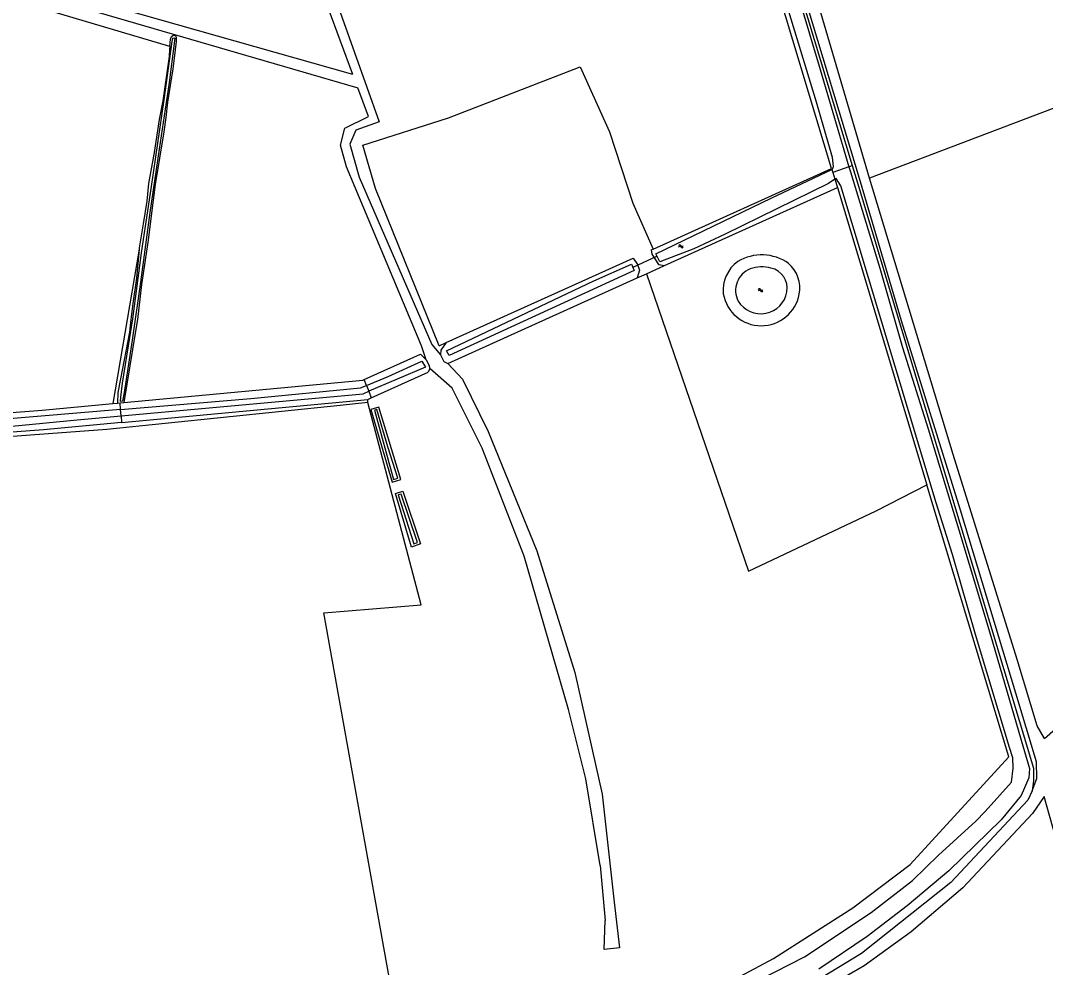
# Model space of a CAD drawing. Extents: x 134297 to 137000, y 403500 to 406000.
# Drawn here: x 135669.7 to 135992.6, y 403861.7 to 404160 of the extents above; entities that cross this region are included whole.
import ezdxf

# ---------------------------------------------------------------- set-up
doc = ezdxf.new("R2010")
doc.units = 0
for name, color, linetype in [('gg-knt-bronhoudergrens', 7, 'Continuous'), ('gg-knt-onverhard', 7, 'Continuous'), ('gg-kntw-bovenkant insteek waterloop', 7, 'Continuous'), ('gg-kntw-waterlijn', 7, 'Continuous'), ('gg-kwrk-duiker nz buis', 7, 'Continuous'), ('gt-grn-groengrens', 7, 'Continuous'), ('gt-grn-vlakafsluiter', 7, 'Continuous'), ('gt-symb-watersymbool', 7, 'Continuous')]:
    doc.layers.add(name, color=color, linetype=linetype)

# ---------------------------------------------------------------- blocks, each defined once
blk = doc.blocks.new('gt0-WA')
at = {"layer": 'gt-symb-watersymbool'}
for centre, start, end in [((-0.32, 0.02), 28.0725, 151.9275), ((0.43, 0.42), 208.0725, 331.9275), ((-0.32, -0.43), 28.0725, 151.9275), ((0.43, -0.03), 208.0725, 331.9275)]:
    blk.add_arc(centre, 0.425, start, end, dxfattribs=at)

msp = doc.modelspace()

# ---------------------------------------------------------------- linework, layer by layer
at = {"layer": 'gg-knt-bronhoudergrens'}
msp.add_line((135707.1, 404088.01), (135698.82, 404039.38), dxfattribs=at)
for points in [[(135716.77, 404151.88), (135628.13, 404178.22), (135538.9, 404204.96)], [(135801.59, 404057.57), (135781.55, 404107.12), (135777.58, 404120.75), (135804.57, 404129.35), (135845.98, 404145.49), (135855.24, 404124.98), (135862.65, 404102.49), (135869.04, 404088.03)], [(135866.89, 404080.27), (135899.06, 403986.55), (135939.32, 404005.59), (135955.26, 404013.78)], [(135779.16, 404039.7), (135770.41, 404038.79), (135696.9, 404031.22), (135627.52, 404026), (135624.49, 404026.22), (135622.27, 404025.33), (135618.07, 404026.6)], [(135688.7, 403796.15), (135696.3, 403804.45), (135790.56, 403832.24), (135765.23, 403973.45), (135795.91, 403975.9), (135779.16, 404039.7)]]:
    msp.add_lwpolyline(points, dxfattribs=at)
at = {"layer": 'gg-knt-onverhard'}
msp.add_line((135852.28, 403893.76), (135853.89, 403876.48), dxfattribs=at)
for points in [[(135934.3, 404109.26), (135915.84, 404170.54), (135875.88, 404303.19)], [(135937.23, 404110.38), (135901.24, 404232.63), (135881.51, 404295.78), (135878.77, 404304.55)], [(135774.43, 404143.01), (135762.73, 404174.66), (135722.25, 404291.15)], [(135724.39, 404292.09), (135782.7, 404128.13), (135775.36, 404125.52), (135773.51, 404121.05), (135776.43, 404110.7), (135799.25, 404057.97), (135802, 404054.68)], [(135774.43, 404143.01), (135694.68, 404165.6), (135541.03, 404209.12), (135541.25, 404205.62), (135632.54, 404180.6), (135775.98, 404138.82)], [(135992.34, 403933.8), (136026.33, 403963.71), (136082.98, 404013.55), (136148.58, 404073.96), (136176.66, 404099.82), (136234.38, 404149.17), (136287.06, 404076.9)], [(135797.51, 404053.16), (135796.09, 404057.51), (135783.29, 404087.94), (135772.38, 404113.89), (135770.53, 404120.79), (135771.91, 404126.13), (135779.31, 404129.81), (135775.98, 404138.82)], [(135992.34, 403933.8), (135990.01, 403937.79), (135983.7, 403958.69), (135963.55, 404023.33), (135937.23, 404110.38)], [(135988.43, 403917.29), (135989.87, 403921.21), (135989.82, 403926.43), (135983.27, 403948.08), (135965.85, 404005.75), (135947.26, 404065.4), (135934.3, 404109.26)], [(135804.29, 404052), (135809.01, 404047.07), (135817.09, 404030.54), (135832.38, 403992.91)], [(135852.28, 403893.76), (135847.77, 403921.12), (135842.32, 403942.93), (135828.37, 403991.24), (135815.16, 404025.26), (135805.67, 404044.25), (135798.64, 404050.4)], [(135832.38, 403992.91), (135844.33, 403954.57), (135852.94, 403916.27), (135856.76, 403882.3), (135858.38, 403867.84), (135853.61, 403867.31), (135853.89, 403876.48)], [(135992.23, 403915.59), (135988.56, 403910.2), (135966.59, 403886.81), (135950.34, 403872.93), (135935.47, 403862.18), (135903.12, 403843.49), (135865.84, 403825.37), (135859.76, 403821.75), (135854.25, 403816.76), (135850.35, 403810.96), (135827.86, 403769.99), (135832.79, 403770.4), (135861.41, 403763.66), (135872.86, 403763.06), (135902.79, 403758.44), (136035.13, 403735.31), (136042.18, 403737.51), (135992.23, 403915.59)]]:
    msp.add_lwpolyline(points, dxfattribs=at)
at = {"layer": 'gg-kntw-bovenkant insteek waterloop'}
for p, q in [((135874.96, 404302.76), (135931.72, 404114.35)), ((135869.04, 404088.03), (135925.25, 404113.42)), ((135931.72, 404114.35), (135933.36, 404108.9)), ((135872.62, 404082.86), (135927.05, 404107.44)), ((135927.05, 404107.44), (135955.26, 404013.78)), ((135868.44, 404087.76), (135869.04, 404088.03)), ((135803.79, 404058.56), (135862.76, 404085.19)), ((135804.29, 404052), (135863.96, 404078.95)), ((135778.03, 404046.93), (135795.69, 404054.91)), ((135795.69, 404054.91), (135797.51, 404053.16)), ((135780.22, 404041.12), (135798.19, 404049.24)), ((135798.64, 404050.4), (135798.19, 404049.24)), ((135698.82, 404039.38), (135700.3, 404039.51)), ((135701.56, 404033.41), (135779.18, 404040.66)), ((135779.18, 404040.66), (135780.22, 404041.12)), ((135988.43, 403917.29), (135987.08, 403914.44))]:
    msp.add_line(p, q, dxfattribs=at)
for points in [[(135925.25, 404113.42), (135866.93, 404307.01), (135870.6, 404308.73)], [(135716.77, 404151.88), (135717.01, 404154.11), (135717.29, 404154.95), (135717.7, 404155.35), (135718.14, 404155.44), (135718.58, 404155.17), (135718.76, 404154.79), (135718.79, 404153.44), (135718.11, 404148.13), (135717.67, 404144.76), (135716.03, 404134.27), (135715.51, 404129.49), (135714.89, 404124.97), (135712.15, 404108.34), (135710.73, 404097.61), (135709.9, 404090.87), (135707.85, 404076.83), (135706.62, 404065.84), (135705.93, 404062.18), (135702.29, 404039.7)], [(135716.77, 404151.88), (135716.68, 404150.97), (135716.51, 404148.72), (135714.52, 404134.77), (135713.38, 404128.88), (135711.83, 404118.48), (135710.07, 404108.73), (135709.48, 404103.11), (135708.31, 404095.97), (135707.14, 404088.42), (135707.1, 404088.01)], [(135933.36, 404108.9), (135988.9, 403924.51), (135988.9, 403920.47), (135988.43, 403917.29)], [(135707.1, 404088.01), (135706.29, 404078.89), (135705.11, 404070.88), (135704.52, 404065.79), (135704.09, 404061.87), (135701.23, 404047.18), (135700.41, 404042.8), (135700.3, 404039.51)], [(135868.44, 404087.76), (135868.62, 404086.47), (135870.71, 404083.16), (135872.62, 404082.86)], [(135862.76, 404085.19), (135864.14, 404083.19), (135864.71, 404081.36), (135863.96, 404078.95)], [(135803.79, 404058.56), (135802.1, 404056.17), (135802, 404054.68)], [(135802, 404054.68), (135803.08, 404052.59), (135804.29, 404052)], [(135797.51, 404053.16), (135798.4, 404051.57), (135798.64, 404050.4)], [(135702.29, 404039.7), (135777.57, 404046.72), (135778.03, 404046.93)], [(135625.83, 404033.4), (135676.49, 404037.29), (135698.82, 404039.38)], [(135780.09, 404037.44), (135786.77, 404014.56), (135789.56, 404015.38), (135782.64, 404038.21), (135780.09, 404037.44)], [(135701.56, 404033.41), (135677.01, 404031.12), (135626.36, 404027.24)], [(135821.65, 403768.71), (135814.25, 403772.87), (135826.96, 403798.32), (135840.84, 403823.07), (135851.01, 403833.71), (135869.28, 403844.35), (135906.97, 403864.48), (135931.94, 403880.44), (135949.97, 403894.09), (135981.1, 403928), (135955.26, 404013.78)], [(135792.86, 403994.15), (135787.84, 404011.02), (135790.16, 404011.71), (135795.77, 403995.11), (135792.86, 403994.15)], [(135987.08, 403914.44), (135962.83, 403888.46), (135934.71, 403866.1), (135904.65, 403847.82), (135881.3, 403835.33), (135861.18, 403826.31), (135852.63, 403819.37), (135846.62, 403811.27), (135821.65, 403768.71)]]:
    msp.add_lwpolyline(points, dxfattribs=at)
for centre, radius, start, end in [((135902.31, 404075), 11.26, 126.1441, 185.5105), ((135903.25, 404071.4), 14.78, 55.1599, 120.8297), ((135902.31, 404075), 7.31, 111.5505, 207.2123), ((135903.26, 404071.42), 10.99, 74.7561, 109.284), ((135904.84, 404075.72), 6.44, 349.8811, 78.2673), ((135904.84, 404075.72), 10.39, 349.5493, 48.7367), ((135903.09, 404076.04), 12.17, 190.0466, 349.5707), ((135902.94, 404076.01), 8.36, 211.4149, 350.1935)]:
    msp.add_arc(centre, radius, start, end, dxfattribs=at)
at = {"layer": 'gg-kntw-waterlijn'}
msp.add_line((135701.26, 404037.5), (135626.03, 404031.17), dxfattribs=at)
for points in [[(135925.34, 404113.11), (135925.5, 404113.18), (135925.86, 404114.08), (135925.5, 404116.89), (135920.45, 404134.36), (135907.52, 404176.72), (135897.57, 404210.1), (135885.16, 404249.98), (135875.9, 404280.09), (135870.05, 404301.02)], [(135874.14, 404302.47), (135884.77, 404267.45), (135890.41, 404247.77), (135898.01, 404223.48), (135905.14, 404199.84), (135921.64, 404144.65), (135930.69, 404113.93)], [(135701.9, 404045.75), (135705.08, 404066.07), (135707.84, 404086.85), (135710.99, 404107.72), (135715, 404135.05), (135717.52, 404153.44), (135717.66, 404154.46), (135718, 404154.63), (135718.32, 404154.49), (135716.5, 404140.52), (135713.35, 404119.52), (135710.49, 404099.54), (135707.48, 404077.57), (135704.91, 404059.29), (135702.38, 404042.79), (135701.86, 404040.15), (135701.24, 404040.05), (135701.32, 404041.32), (135701.9, 404045.75)], [(135926.27, 404110), (135924.29, 404108.65), (135891.72, 404092.75), (135881.8, 404088.08), (135871.1, 404084.01), (135869.91, 404086.52), (135906.17, 404104.09), (135925.34, 404113.11)], [(135930.69, 404113.93), (135931.15, 404112.37), (135940.49, 404081.99), (135947.57, 404057.05), (135955.65, 404031.42), (135965.29, 403999.61), (135975.37, 403966.06), (135985.45, 403931.48), (135987.58, 403924.34), (135987.4, 403921.44), (135984.98, 403915.83), (135978.63, 403908.17), (135962.17, 403892.15), (135949.09, 403881.12), (135936.45, 403871.43), (135921.25, 403861.16)], [(135879.72, 403846.11), (135916.73, 403864.98), (135937.7, 403879.04), (135950.68, 403889.12), (135958.87, 403897.03), (135970.71, 403907.82), (135973.59, 403910.84), (135981.91, 403920.07), (135982.48, 403924.49), (135982.36, 403927.75), (135981.34, 403931.02), (135970.59, 403966.59), (135963.29, 403991.78), (135958.2, 404008.09), (135928.11, 404107.92), (135926.64, 404110.25), (135926.27, 404110)], [(135803.9, 404055.98), (135850.36, 404078.01), (135862.18, 404083.27), (135863.07, 404081.27), (135804.8, 404054.46), (135803.9, 404055.98)], [(135778.73, 404045.06), (135785.58, 404047.87), (135796.2, 404052.74), (135797.3, 404050.77), (135779.43, 404043.21)], [(135701.26, 404037.5), (135742.27, 404040.95), (135776.85, 404044.29), (135778.73, 404045.06)], [(135701.41, 404035.52), (135777.63, 404042.45), (135779.43, 404043.21)], [(135626.27, 404028.32), (135627.35, 404028.6), (135646.34, 404030.2), (135687.58, 404034.27), (135701.41, 404035.52)], [(135781.2, 404037.25), (135787.27, 404015.47), (135788.56, 404015.83), (135785.46, 404025.75), (135781.99, 404037.48), (135781.2, 404037.25)], [(135788.74, 404010.55), (135793.63, 403995.19), (135794.83, 403995.57), (135789.67, 404010.8), (135788.74, 404010.55)]]:
    msp.add_lwpolyline(points, dxfattribs=at)
at = {"layer": 'gg-kwrk-duiker nz buis'}
msp.add_line((135862.99, 404082.44), (135870.23, 404085.74), dxfattribs=at)
at = {"layer": 'gt-grn-groengrens'}
msp.add_line((135779.16, 404039.7), (135779.18, 404040.66), dxfattribs=at)
at = {"layer": 'gt-grn-vlakafsluiter'}
for p, q in [((136094.35, 404170.18), (135937.23, 404110.38)), ((135925.25, 404113.42), (135925.34, 404113.11)), ((135925.34, 404113.11), (135925.62, 404112.17)), ((135930.69, 404113.93), (135925.62, 404112.17)), ((135930.69, 404113.93), (135931.72, 404114.35)), ((135925.62, 404112.17), (135926.27, 404110)), ((135926.27, 404110), (135927.05, 404107.44)), ((135866.89, 404080.27), (135872.62, 404082.86)), ((135863.96, 404078.95), (135866.89, 404080.27)), ((135801.59, 404057.57), (135803.79, 404058.56)), ((135778.73, 404045.06), (135778.03, 404046.93)), ((135778.73, 404045.06), (135779.43, 404043.21)), ((135779.43, 404043.21), (135780.22, 404041.12)), ((135700.3, 404039.51), (135701.11, 404039.59)), ((135701.11, 404039.59), (135702.29, 404039.7)), ((135701.26, 404037.5), (135701.11, 404039.59)), ((135701.41, 404035.52), (135701.26, 404037.5)), ((135701.41, 404035.52), (135701.56, 404033.41))]:
    msp.add_line(p, q, dxfattribs=at)

# ---------------------------------------------------------------- block references
at = {"layer": 'gt-symb-watersymbool'}
msp.add_blockref('gt0-WA', (135877.71, 404088.89), dxfattribs=at)
at = {"layer": 'gt-symb-watersymbool', "rotation": 180}
msp.add_blockref('gt0-WA', (135902.92, 404075.06), dxfattribs=at)

doc.saveas('drawing.dxf')
